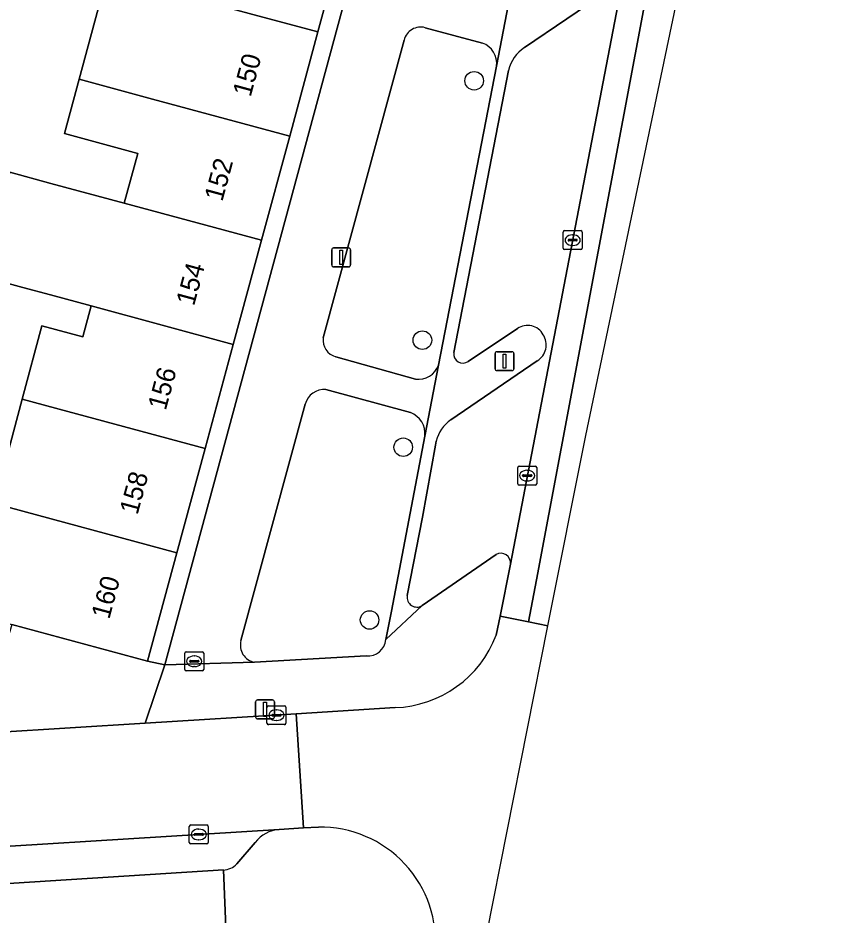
# Model space of a CAD drawing. Extents: x 159053 to 160042, y 380449 to 381423.
# Drawn here: x 159968.54 to 160011.79, y 381009.56 to 381056.88 of the extents above; entities that cross this region are included whole.
import ezdxf

# ---------------------------------------------------------------- set-up
doc = ezdxf.new("R2010")
doc.units = 0
for name, color, linetype in [('IMGEO_Boom', 7, 'Continuous'), ('IMGEO_Brandkraan', 7, 'Continuous'), ('IMGEO_Erf', 7, 'Continuous'), ('IMGEO_Groenvoorziening', 7, 'Continuous'), ('IMGEO_Kolk', 7, 'Continuous'), ('IMGEO_Lichtmast', 7, 'Continuous'), ('IMGEO_Pand', 7, 'Continuous'), ('IMGEO_Pand_nummerreeks', 7, 'Continuous'), ('IMGEO_Parkeervlak_open', 7, 'Continuous'), ('IMGEO_Rijbaan_lokaal_gesloten', 7, 'Continuous'), ('IMGEO_Rijbaan_lokaal_open', 7, 'Continuous'), ('IMGEO_Voetpad_open', 7, 'Continuous')]:
    doc.layers.add(name, color=color, linetype=linetype)

msp = doc.modelspace()

# ---------------------------------------------------------------- linework, layer by layer
at = {"layer": 'IMGEO_Boom'}
for centre in [(159992.6, 381053.57), (159989.871, 381039.885), (159988.86, 381034.238), (159987.085, 381025.125)]:
    msp.add_circle(centre, 0.489, dxfattribs=at)
at = {"layer": 'IMGEO_Brandkraan'}
for p, q in [((159977.34, 381022.518), (159977.34, 381023.37)), ((159977.415, 381023.444), (159978.267, 381023.444)), ((159978.341, 381023.37), (159978.341, 381022.518)), ((159977.599, 381022.938), (159977.599, 381022.95)), ((159978.037, 381022.901), (159977.639, 381022.901)), ((159977.642, 381022.987), (159978.04, 381022.987)), ((159977.828, 381023.224), (159977.853, 381023.224)), ((159978.083, 381022.95), (159978.083, 381022.938)), ((159978.267, 381022.444), (159977.415, 381022.444)), ((159977.851, 381022.664), (159977.826, 381022.664))]:
    msp.add_line(p, q, dxfattribs=at)
for points in [[(159977.34, 381022.518), (159977.34, 381023.37)], [(159977.415, 381023.444), (159978.267, 381023.444)], [(159978.341, 381023.37), (159978.341, 381022.518)], [(159978.267, 381022.444), (159977.415, 381022.444)]]:
    msp.add_lwpolyline(points, dxfattribs=at)
for centre, radius, start, end in [((159977.417, 381023.368), 0.0765, 91.552, 178.448), ((159977.417, 381023.368), 0.0765, 91.552, 178.448), ((159978.265, 381023.368), 0.0765, 1.552, 88.448), ((159978.265, 381023.368), 0.0765, 1.552, 88.448), ((159977.639, 381022.947), 0.0403, 85.8775, 175.7526), ((159977.636, 381022.937), 0.0366, 178.938, 274.7102), ((159978.04, 381022.944), 0.043, 264.8664, 352.4533), ((159978.044, 381022.949), 0.0386, 1.7309, 96.639), ((159977.417, 381022.52), 0.0765, 181.552, 268.448), ((159977.417, 381022.52), 0.0765, 181.552, 268.448), ((159978.265, 381022.52), 0.0765, 271.552, 358.448), ((159978.265, 381022.52), 0.0765, 271.552, 358.448)]:
    msp.add_arc(centre, radius, start, end, dxfattribs=at)
for centre, major_axis, ratio, start_param, end_param in [((159977.827, 381022.944), (-0.387, 0.002), 0.722429, 4.712389, 7.853982), ((159977.852, 381022.944), (-0.39, 0.002), 0.717154, 1.570796, 4.712389)]:
    msp.add_ellipse(centre, major_axis=major_axis, ratio=ratio, start_param=start_param, end_param=end_param, dxfattribs=at)
at = {"layer": 'IMGEO_Erf'}
msp.add_lwpolyline([(159997.503, 381101.182), (159998.668, 381105.489), (159997.757, 381105.678), (159996.249, 381100.103), (159994.762, 381094.607), (159993.448, 381089.75), (159993.276, 381089.113), (159991.79, 381083.619), (159990.304, 381078.124), (159988.818, 381072.63), (159987.331, 381067.135), (159985.845, 381061.64), (159984.359, 381056.145), (159982.873, 381050.651), (159981.386, 381045.156), (159979.9, 381039.662), (159978.414, 381034.168), (159976.928, 381028.674), (159975.379, 381022.947), (159976.292, 381022.755)], close=True, dxfattribs=at)
for points in [[(159968.117, 381048.741), (159970.285, 381048.155), (159974.147, 381047.112), (159974.857, 381049.738), (159970.994, 381050.781), (159971.769, 381053.649), (159973.254, 381059.145), (159977.118, 381058.101), (159978.604, 381063.595), (159975.11, 381064.538), (159976.596, 381070.033)], [(159967.292, 381031.275), (159968.767, 381036.772), (159969.812, 381040.639), (159971.96, 381040.059), (159972.401, 381041.688), (159970.252, 381042.269), (159968.799, 381042.661), (159966.155, 381043.376)]]:
    msp.add_lwpolyline(points, dxfattribs=at)
at = {"layer": 'IMGEO_Groenvoorziening'}
for points in [[(159993.038, 381055.558), (159990.013, 381056.371)], [(159988.908, 381055.72), (159984.636, 381040.008)], [(159990.717, 381038.569), (159993.779, 381054.336)], [(159985.298, 381039.008), (159989.501, 381037.834)], [(159989.239, 381036.062), (159984.783, 381037.276)], [(159983.693, 381036.503), (159980.305, 381024.033)], [(159987.94, 381024.093), (159988.246, 381025.596), (159989.997, 381034.827)], [(159981.015, 381022.9), (159986.911, 381023.23)]]:
    msp.add_lwpolyline(points, dxfattribs=at)
for centre, radius, start, end in [((159989.778, 381055.506), 0.896, 74.8195, 166.1886), ((159992.664, 381054.496), 1.126, 351.8415, 70.6223), ((159985.551, 381039.895), 0.922, 172.9392, 254.0699), ((159989.665, 381038.936), 1.114, 261.5194, 340.7816), ((159984.681, 381036.265), 1.016, 84.2104, 166.4761), ((159988.841, 381034.968), 1.164, 353.0574, 70.0229), ((159981.175, 381023.789), 0.904, 164.3519, 259.7952), ((159986.991, 381024.179), 0.953, 265.1698, 354.8019)]:
    msp.add_arc(centre, radius, start, end, dxfattribs=at)
at = {"layer": 'IMGEO_Kolk'}
for p, q in [((159997.293, 381044.736), (159997.293, 381045.588)), ((159997.368, 381045.662), (159998.22, 381045.662)), ((159998.294, 381045.588), (159998.294, 381044.736)), ((159997.552, 381045.156), (159997.552, 381045.168)), ((159997.99, 381045.119), (159997.592, 381045.119)), ((159997.595, 381045.205), (159997.993, 381045.205)), ((159997.781, 381045.442), (159997.806, 381045.442)), ((159998.036, 381045.168), (159998.036, 381045.156)), ((159998.22, 381044.662), (159997.368, 381044.662)), ((159997.804, 381044.882), (159997.779, 381044.882)), ((159994.895, 381032.313), (159994.895, 381033.165)), ((159994.97, 381033.239), (159995.822, 381033.239)), ((159995.383, 381033.019), (159995.408, 381033.019)), ((159995.896, 381033.165), (159995.896, 381032.313)), ((159995.154, 381032.733), (159995.154, 381032.745)), ((159995.592, 381032.696), (159995.194, 381032.696)), ((159995.197, 381032.782), (159995.595, 381032.782)), ((159995.406, 381032.459), (159995.381, 381032.459)), ((159995.638, 381032.745), (159995.638, 381032.733)), ((159995.822, 381032.239), (159994.97, 381032.239)), ((159981.672, 381019.675), (159981.672, 381020.527)), ((159981.747, 381020.601), (159982.599, 381020.601)), ((159982.673, 381020.527), (159982.673, 381019.675)), ((159981.931, 381020.095), (159981.931, 381020.107)), ((159982.369, 381020.058), (159981.971, 381020.058)), ((159981.974, 381020.144), (159982.372, 381020.144)), ((159982.16, 381020.381), (159982.185, 381020.381)), ((159982.415, 381020.107), (159982.415, 381020.095)), ((159982.599, 381019.601), (159981.747, 381019.601)), ((159982.183, 381019.821), (159982.158, 381019.821)), ((159977.577, 381013.383), (159977.577, 381014.235)), ((159977.652, 381014.309), (159978.504, 381014.309)), ((159978.065, 381014.089), (159978.09, 381014.089)), ((159978.578, 381014.235), (159978.578, 381013.383)), ((159977.836, 381013.803), (159977.836, 381013.815)), ((159978.274, 381013.766), (159977.876, 381013.766)), ((159977.879, 381013.852), (159978.277, 381013.852)), ((159978.088, 381013.529), (159978.063, 381013.529)), ((159978.32, 381013.815), (159978.32, 381013.803)), ((159978.504, 381013.309), (159977.652, 381013.309))]:
    msp.add_line(p, q, dxfattribs=at)
for points in [[(159997.293, 381044.736), (159997.293, 381045.588)], [(159997.368, 381045.662), (159998.22, 381045.662)], [(159998.294, 381045.588), (159998.294, 381044.736)], [(159998.22, 381044.662), (159997.368, 381044.662)], [(159994.895, 381032.313), (159994.895, 381033.165)], [(159994.97, 381033.239), (159995.822, 381033.239)], [(159995.896, 381033.165), (159995.896, 381032.313)], [(159995.822, 381032.239), (159994.97, 381032.239)], [(159981.672, 381019.675), (159981.672, 381020.527)], [(159981.747, 381020.601), (159982.599, 381020.601)], [(159982.673, 381020.527), (159982.673, 381019.675)], [(159982.599, 381019.601), (159981.747, 381019.601)], [(159977.577, 381013.383), (159977.577, 381014.235)], [(159977.652, 381014.309), (159978.504, 381014.309)], [(159978.578, 381014.235), (159978.578, 381013.383)], [(159978.504, 381013.309), (159977.652, 381013.309)]]:
    msp.add_lwpolyline(points, dxfattribs=at)
for centre, radius, start, end in [((159997.37, 381045.586), 0.0765, 91.552, 178.448), ((159997.37, 381045.586), 0.0765, 91.552, 178.448), ((159998.218, 381045.586), 0.0765, 1.552, 88.448), ((159998.218, 381045.586), 0.0765, 1.552, 88.448), ((159997.592, 381045.165), 0.0403, 85.8775, 175.7526), ((159997.589, 381045.155), 0.0366, 178.938, 274.7102), ((159997.993, 381045.162), 0.043, 264.8664, 352.4533), ((159997.997, 381045.167), 0.0386, 1.7309, 96.639), ((159997.37, 381044.738), 0.0765, 181.552, 268.448), ((159997.37, 381044.738), 0.0765, 181.552, 268.448), ((159998.218, 381044.738), 0.0765, 271.552, 358.448), ((159998.218, 381044.738), 0.0765, 271.552, 358.448), ((159994.972, 381033.163), 0.0765, 91.552, 178.448), ((159994.972, 381033.163), 0.0765, 91.552, 178.448), ((159995.82, 381033.163), 0.0765, 1.552, 88.448), ((159995.82, 381033.163), 0.0765, 1.552, 88.448), ((159995.194, 381032.742), 0.0403, 85.8775, 175.7526), ((159995.191, 381032.732), 0.0366, 178.938, 274.7102), ((159995.595, 381032.739), 0.043, 264.8664, 352.4533), ((159995.599, 381032.744), 0.0386, 1.7309, 96.639), ((159994.972, 381032.315), 0.0765, 181.552, 268.448), ((159994.972, 381032.315), 0.0765, 181.552, 268.448), ((159995.82, 381032.315), 0.0765, 271.552, 358.448), ((159995.82, 381032.315), 0.0765, 271.552, 358.448), ((159981.749, 381020.525), 0.0765, 91.552, 178.448), ((159981.749, 381020.525), 0.0765, 91.552, 178.448), ((159982.597, 381020.525), 0.0765, 1.552, 88.448), ((159982.597, 381020.525), 0.0765, 1.552, 88.448), ((159981.971, 381020.104), 0.0403, 85.8775, 175.7526), ((159981.968, 381020.094), 0.0366, 178.938, 274.7102), ((159982.372, 381020.101), 0.043, 264.8664, 352.4533), ((159982.376, 381020.106), 0.0386, 1.7309, 96.639), ((159981.749, 381019.677), 0.0765, 181.552, 268.448), ((159981.749, 381019.677), 0.0765, 181.552, 268.448), ((159982.597, 381019.677), 0.0765, 271.552, 358.448), ((159982.597, 381019.677), 0.0765, 271.552, 358.448), ((159977.654, 381014.233), 0.0765, 91.552, 178.448), ((159977.654, 381014.233), 0.0765, 91.552, 178.448), ((159978.502, 381014.233), 0.0765, 1.552, 88.448), ((159978.502, 381014.233), 0.0765, 1.552, 88.448), ((159977.876, 381013.812), 0.0403, 85.8775, 175.7526), ((159977.873, 381013.802), 0.0366, 178.938, 274.7102), ((159978.277, 381013.809), 0.043, 264.8664, 352.4533), ((159978.281, 381013.814), 0.0386, 1.7309, 96.639), ((159977.654, 381013.385), 0.0765, 181.552, 268.448), ((159977.654, 381013.385), 0.0765, 181.552, 268.448), ((159978.502, 381013.385), 0.0765, 271.552, 358.448), ((159978.502, 381013.385), 0.0765, 271.552, 358.448)]:
    msp.add_arc(centre, radius, start, end, dxfattribs=at)
for centre, major_axis, ratio, start_param, end_param in [((159997.78, 381045.162), (-0.387, 0.002), 0.722429, 4.712389, 7.853982), ((159997.805, 381045.162), (-0.39, 0.002), 0.717154, 1.570796, 4.712389), ((159995.382, 381032.739), (-0.387, 0.002), 0.722429, 4.712389, 7.853982), ((159995.407, 381032.739), (-0.39, 0.002), 0.717154, 1.570796, 4.712389), ((159982.159, 381020.101), (-0.387, 0.002), 0.722429, 4.712389, 7.853982), ((159982.184, 381020.101), (-0.39, 0.002), 0.717154, 1.570796, 4.712389), ((159978.064, 381013.809), (-0.387, 0.002), 0.722429, 4.712389, 7.853982), ((159978.089, 381013.809), (-0.39, 0.002), 0.717154, 1.570796, 4.712389)]:
    msp.add_ellipse(centre, major_axis=major_axis, ratio=ratio, start_param=start_param, end_param=end_param, dxfattribs=at)
at = {"layer": 'IMGEO_Lichtmast'}
for p, q in [((159985.089, 381043.854), (159985.089, 381044.654)), ((159985.089, 381044.654), (159985.089, 381043.854)), ((159985.189, 381044.754), (159985.979, 381044.754)), ((159985.979, 381044.754), (159985.189, 381044.754)), ((159986.079, 381044.654), (159986.079, 381043.854)), ((159986.079, 381043.854), (159986.079, 381044.654)), ((159985.979, 381043.754), (159985.189, 381043.754)), ((159985.189, 381043.754), (159985.979, 381043.754)), ((159993.703, 381038.377), (159993.703, 381039.177)), ((159993.703, 381039.177), (159993.703, 381038.377)), ((159993.803, 381039.277), (159994.593, 381039.277)), ((159994.593, 381039.277), (159993.803, 381039.277)), ((159994.693, 381039.177), (159994.693, 381038.377)), ((159994.693, 381038.377), (159994.693, 381039.177)), ((159994.593, 381038.277), (159993.803, 381038.277)), ((159993.803, 381038.277), (159994.593, 381038.277)), ((159981.073, 381020.006), (159981.073, 381020.806)), ((159981.073, 381020.806), (159981.073, 381020.006)), ((159981.173, 381020.906), (159981.963, 381020.906)), ((159981.963, 381020.906), (159981.173, 381020.906)), ((159982.063, 381020.806), (159982.063, 381020.006)), ((159982.063, 381020.006), (159982.063, 381020.806)), ((159981.963, 381019.906), (159981.173, 381019.906)), ((159981.173, 381019.906), (159981.963, 381019.906))]:
    msp.add_line(p, q, dxfattribs=at)
for points in [[(159985.509, 381044.629), (159985.659, 381044.629), (159985.659, 381043.879), (159985.509, 381043.879), (159985.509, 381044.629)], [(159994.123, 381039.152), (159994.273, 381039.152), (159994.273, 381038.402), (159994.123, 381038.402), (159994.123, 381039.152)], [(159981.493, 381020.781), (159981.643, 381020.781), (159981.643, 381020.031), (159981.493, 381020.031), (159981.493, 381020.781)]]:
    msp.add_lwpolyline(points, dxfattribs=at)
for centre, start, end in [((159985.189, 381044.654), 90, 180), ((159985.189, 381044.654), 90, 180), ((159985.979, 381044.654), 0, 90), ((159985.979, 381044.654), 360, 90), ((159985.189, 381043.854), 180, 270), ((159985.189, 381043.854), 180, 270), ((159985.979, 381043.854), 270, 0), ((159985.979, 381043.854), 270, 0), ((159993.803, 381039.177), 90, 180), ((159993.803, 381039.177), 90, 180), ((159994.593, 381039.177), 0, 90), ((159994.593, 381039.177), 360, 90), ((159993.803, 381038.377), 180, 270), ((159993.803, 381038.377), 180, 270), ((159994.593, 381038.377), 270, 0), ((159994.593, 381038.377), 270, 0), ((159981.173, 381020.806), 90, 180), ((159981.173, 381020.806), 90, 180), ((159981.963, 381020.806), 0, 90), ((159981.963, 381020.806), 360, 90), ((159981.173, 381020.006), 180, 270), ((159981.173, 381020.006), 180, 270), ((159981.963, 381020.006), 270, 0), ((159981.963, 381020.006), 270, 0)]:
    msp.add_arc(centre, 0.1, start, end, dxfattribs=at)
at = {"layer": 'IMGEO_Pand'}
for points in [[(159978.604, 381063.595), (159977.118, 381058.101), (159984.359, 381056.145), (159985.845, 381061.64)], [(159984.359, 381056.145), (159977.118, 381058.101), (159973.254, 381059.145), (159971.769, 381053.649), (159975.633, 381052.606), (159982.873, 381050.651)], [(159974.147, 381047.112), (159981.386, 381045.156), (159982.873, 381050.651), (159975.633, 381052.606), (159971.769, 381053.649), (159970.994, 381050.781), (159974.857, 381049.738)], [(159981.386, 381045.156), (159974.147, 381047.112), (159970.285, 381048.155), (159968.117, 381048.741), (159967.801, 381047.572), (159967.325, 381047.701), (159966.155, 381043.376), (159968.799, 381042.661), (159970.252, 381042.269), (159972.401, 381041.688), (159979.9, 381039.662)], [(159979.9, 381039.662), (159972.401, 381041.688), (159971.96, 381040.059), (159969.812, 381040.639), (159968.767, 381036.772), (159971.175, 381036.122), (159978.414, 381034.168)], [(159967.292, 381031.275), (159976.928, 381028.674), (159978.414, 381034.168), (159971.175, 381036.122), (159968.767, 381036.772)], [(159967.292, 381031.275), (159966.832, 381029.564), (159965.828, 381029.832), (159964.761, 381025.821), (159968.228, 381024.88), (159975.379, 381022.947), (159976.928, 381028.674)]]:
    msp.add_lwpolyline(points, close=True, dxfattribs=at)
at = {"layer": 'IMGEO_Parkeervlak_open'}
for points in [[(159994.509, 381028.075), (160000, 381056.621), (160008.157, 381098.807)], [(160000, 381058.631), (159999.723, 381058.369), (159995.256, 381055.321)], [(159994.411, 381054.116), (159991.53, 381039.226)], [(159992.286, 381038.761), (159994.88, 381040.496)], [(159995.924, 381038.795), (159991.363, 381035.682)], [(159990.6, 381034.565), (159990.556, 381034.34), (159989.874, 381030.556), (159989.073, 381026.408)], [(159989.855, 381025.884), (159993.759, 381028.572)], [(159982.314, 381014.072), (159938.037, 381011.324), (159894.437, 381008.542)], [(159980.083, 381012.255), (159981.056, 381013.39)], [(159897.557, 381006.743), (159979.377, 381011.934)]]:
    msp.add_lwpolyline(points, dxfattribs=at)
for centre, radius, start, end in [((159996.35, 381053.655), 1.994, 123.2987, 166.6216), ((159995.417, 381039.733), 0.933, 28.2825, 125.1377), ((159995.414, 381039.637), 0.985, 301.1893, 33.0945), ((159992.008, 381039.157), 0.483, 171.7483, 305.062), ((159992.514, 381034.077), 1.975, 125.6395, 165.6881), ((159994.016, 381028.146), 0.498, 351.8125, 121.1253), ((159989.579, 381026.317), 0.514, 169.798, 302.5518), ((159982.436, 381012.346), 1.731, 94.0428, 142.8841), ((159979.344, 381012.943), 1.01, 271.8678, 317.0323)]:
    msp.add_arc(centre, radius, start, end, dxfattribs=at)
at = {"layer": 'IMGEO_Rijbaan_lokaal_gesloten'}
for points in [[(160003.048, 381065.36), (160008.945, 381095.683), (160009.735, 381098.858), (160008.226, 381099.179), (160008.157, 381098.807), (160000, 381056.621), (159994.509, 381028.075), (159993.962, 381025.323), (159995.456, 381025.02), (159995.883, 381027.234)], [(159996.492, 381024.81), (159998.48, 381034.852), (160011.786, 381098.422), (160011.786, 381098.422), (160009.735, 381098.858), (160008.945, 381095.683), (160003.048, 381065.36), (159995.883, 381027.234), (159995.456, 381025.02), (159996.492, 381024.81)]]:
    msp.add_lwpolyline(points, close=True, dxfattribs=at)
at = {"layer": 'IMGEO_Rijbaan_lokaal_open'}
for points in [[(159992.204, 381003.143), (159996.492, 381024.81), (159996.492, 381024.81), (159995.456, 381025.02), (159993.962, 381025.323), (159993.761, 381024.327)], [(159988.429, 381020.5), (159983.214, 381020.165), (159983.601, 381014.159), (159984.388, 381014.197)]]:
    msp.add_lwpolyline(points, dxfattribs=at)
msp.add_lwpolyline([(159963.376, 381018.936), (159950.757, 381018.144), (159937.604, 381017.298), (159938.037, 381011.324), (159982.314, 381014.072), (159983.601, 381014.159), (159983.214, 381020.165), (159975.252, 381019.672)], close=True, dxfattribs=at)
for centre, radius, start, end in [((159988.225, 381026.412), 5.916, 271.9775, 339.3597), ((159984.486, 381008.113), 6.084, 354.762, 90.9236)]:
    msp.add_arc(centre, radius, start, end, dxfattribs=at)
at = {"layer": 'IMGEO_Voetpad_open'}
for points in [[(159995.035, 381078.399), (160000, 381096.829), (160000.931, 381100.285), (159997.503, 381101.182), (159976.292, 381022.755), (159981.015, 381022.9)], [(160001.419, 381093.74), (160000, 381086.442), (159998.301, 381077.705), (159997.625, 381073.994), (159994.496, 381058.107), (159993.779, 381054.336), (159990.717, 381038.569), (159989.997, 381034.827), (159988.246, 381025.596), (159987.94, 381024.093), (159989.855, 381025.884)], [(159995.256, 381055.321), (159999.723, 381058.369)], [(159993.779, 381054.336), (159994.496, 381058.107)], [(159990.013, 381056.371), (159993.038, 381055.558)], [(159984.636, 381040.008), (159988.908, 381055.72)], [(159991.53, 381039.226), (159994.411, 381054.116)], [(159994.88, 381040.496), (159992.286, 381038.761)], [(159989.501, 381037.834), (159985.298, 381039.008)], [(159989.997, 381034.827), (159990.717, 381038.569)], [(159991.363, 381035.682), (159995.924, 381038.795)], [(159984.783, 381037.276), (159989.239, 381036.062)], [(159980.305, 381024.033), (159983.693, 381036.503)], [(159989.073, 381026.408), (159989.874, 381030.556), (159990.556, 381034.34), (159990.6, 381034.565)], [(159993.759, 381028.572), (159989.855, 381025.884), (159987.94, 381024.093)], [(159993.761, 381024.327), (159993.962, 381025.323), (159994.509, 381028.075)], [(159976.292, 381022.755), (159975.379, 381022.947), (159968.228, 381024.88), (159967.696, 381023.05)], [(159986.911, 381023.23), (159981.015, 381022.9), (159976.292, 381022.755), (159975.252, 381019.672), (159983.214, 381020.165), (159988.429, 381020.5)], [(159934.206, 381017.081), (159937.604, 381017.298), (159950.757, 381018.144), (159950.709, 381019.217), (159963.313, 381020.02), (159963.376, 381018.936), (159975.252, 381019.672), (159976.292, 381022.755)], [(159984.388, 381014.197), (159983.601, 381014.159), (159982.314, 381014.072)], [(159981.056, 381013.39), (159980.083, 381012.255)], [(159979.529, 381008.47), (159979.377, 381011.934), (159897.557, 381006.743)], [(159979.377, 381011.934), (159979.529, 381008.47), (159979.84, 381003.432), (159980.068, 381000), (159980.326, 380996.109), (159981.552, 380995.942)]]:
    msp.add_lwpolyline(points, dxfattribs=at)
for centre, radius, start, end in [((159989.778, 381055.506), 0.896, 74.8195, 166.1886), ((159992.664, 381054.496), 1.126, 351.8415, 70.6223), ((159996.35, 381053.655), 1.994, 123.2987, 166.6216), ((159995.417, 381039.733), 0.933, 28.2825, 125.1377), ((159985.551, 381039.895), 0.922, 172.9392, 254.0699), ((159995.414, 381039.637), 0.985, 301.1893, 33.0945), ((159992.008, 381039.157), 0.483, 171.7483, 305.062), ((159989.665, 381038.936), 1.114, 261.5194, 340.7816), ((159984.681, 381036.265), 1.016, 84.2104, 166.4761), ((159988.841, 381034.968), 1.164, 353.0574, 70.0229), ((159992.514, 381034.077), 1.975, 125.6395, 165.6881), ((159994.016, 381028.146), 0.498, 351.8125, 121.1253), ((159989.579, 381026.317), 0.514, 169.798, 302.5518), ((159988.225, 381026.412), 5.916, 271.9775, 339.3597), ((159981.175, 381023.789), 0.904, 164.3519, 259.7952), ((159986.991, 381024.179), 0.953, 265.1698, 354.8019), ((159982.436, 381012.346), 1.731, 94.0428, 142.8841), ((159984.486, 381008.113), 6.084, 354.762, 90.9236), ((159979.344, 381012.943), 1.01, 271.8678, 317.0323)]:
    msp.add_arc(centre, radius, start, end, dxfattribs=at)

# ---------------------------------------------------------------- texts
at = {"layer": 'IMGEO_Pand_nummerreeks'}
for s, rotation, p in [('150', 74.8627, (159980.811, 381052.677)), ('152', 74.8642, (159979.318, 381047.16)), ('154', 74.8627, (159977.827, 381041.651)), ('156', 74.8627, (159976.336, 381036.14)), ('158', 74.8642, (159974.848, 381030.633)), ('160', 74.8642, (159973.357, 381025.122))]:
    msp.add_text(s, height=1, rotation=rotation, dxfattribs=at).set_placement(p)

doc.saveas('drawing.dxf')
